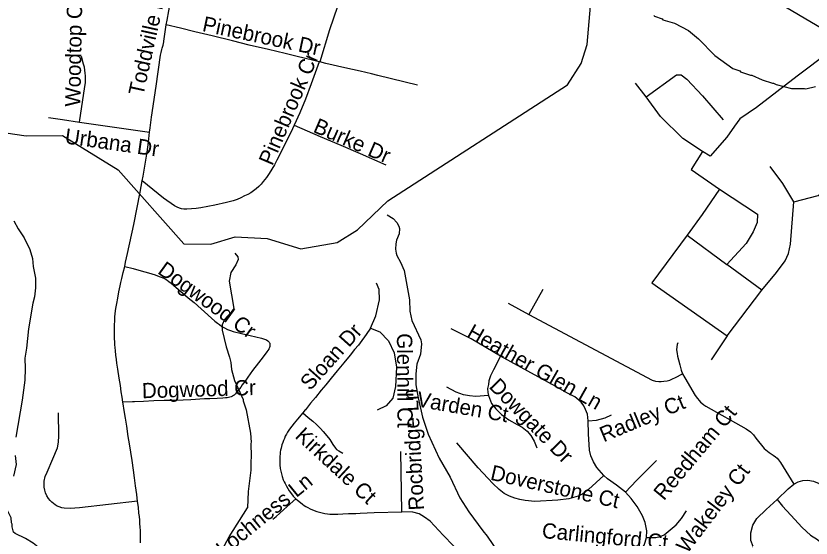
# Model space of a CAD drawing. Extents: x 1383679 to 1536984, y 460658 to 651027.
# Drawn here: x 1423940 to 1428871, y 551353 to 554595 of the extents above; entities that cross this region are included whole.
import ezdxf

# ---------------------------------------------------------------- set-up
doc = ezdxf.new("R2010")
doc.units = 0
for name, color, linetype in [('Exist Hydrographic Creek Single Shore', 7, 'Continuous'), ('Exist Hydrographic Misc Water Feature', 7, 'Continuous'), ('Exist Road Non-System Type 51', 7, 'Continuous'), ('Exist Road Non-System Type 51 Label', 7, 'Continuous'), ('Exist Road Primary NC Attributed', 7, 'Continuous')]:
    doc.layers.add(name, color=color, linetype=linetype)

msp = doc.modelspace()

# ---------------------------------------------------------------- linework, layer by layer
at = {"layer": 'Exist Hydrographic Creek Single Shore'}
msp.add_lwpolyline([(1422450, 554623.3), (1422655.9, 554484.5), (1423219.9, 554322.2), (1423656, 554024.6), (1423819.9, 553876.9), (1424002.9, 553850.2), (1424228, 553852.3), (1424574, 553638.5), (1424982, 553180.6), (1425147.9, 553177.2), (1425299, 553223.4), (1425499, 553212.9), (1425706, 553149.6), (1425931.9, 553187.8), (1426059, 553267.3), (1426246, 553447.3), (1427359.9, 554166.7), (1427445.9, 554299.6), (1427481.9, 554417), (1427502.9, 554656.2)], dxfattribs=at)
at = {"layer": 'Exist Hydrographic Misc Water Feature'}
for points in [[(1427896.6, 554597.8), (1427899.8, 554592.6), (1427946.3, 554576.6), (1427951.2, 554571.4), (1428022.8, 554549.7), (1428109.7, 554503.7), (1428172.6, 554452.3), (1428274.3, 554349.9), (1428384.5, 554269.4), (1428429.7, 554253.9), (1428432, 554248.2), (1428495, 554227), (1428503.5, 554226.6), (1428566.9, 554199.1), (1428630.5, 554177.6), (1428638.5, 554177.5), (1428654.3, 554169), (1428749.7, 554144.8), (1428829.8, 554145), (1428837.7, 554142.7), (1428898.5, 554157.3)], [(1426241.9, 553360.4), (1426279, 553337.3), (1426302.5, 553312.7), (1426314, 553290.4), (1426317.6, 553274.4), (1426316.9, 553242.4), (1426300.1, 553202.8), (1426295.5, 553180.9), (1426294.7, 553147), (1426298.2, 553122.9), (1426301.8, 553106.8), (1426324.9, 553066.3), (1426348.4, 553014.9), (1426379.6, 552833.1), (1426382, 552761.1), (1426394.8, 552704.8), (1426450, 552583.5), (1426455.5, 552559.4), (1426448, 552495.6), (1426426.6, 552432.2), (1426420.8, 552372.3), (1426419.7, 552304.4), (1426433.8, 552224.1), (1426461.1, 552103.5), (1426496.2, 551998.7), (1426563.9, 551849.2), (1426632.3, 551731.6), (1426692.8, 551602.3), (1426749.2, 551515.3)], [(1423926.4, 553322.5), (1423953.2, 553273.9), (1423992, 553217), (1424026.3, 553144.2), (1424043, 553087.9), (1424046.8, 553038.4), (1424062.3, 552967.5), (1424061, 552907.6), (1424055.7, 552851.7), (1424044.8, 552812), (1424017.2, 552652.7), (1424006.4, 552533), (1423995.1, 552469.3), (1423997.5, 552405.2), (1423996, 552333.3), (1423979.2, 552209.8), (1423939, 551978.8)], [(1425297.3, 553122.6), (1425315.5, 553100), (1425319.1, 553081.9), (1425304.4, 553050.3), (1425273.4, 553003), (1425262.1, 552947.3), (1425290.3, 552778.7), (1425275.7, 552755.1), (1425232.7, 552710.1), (1425219.9, 552676.4), (1425219.2, 552644.4), (1425242.8, 552540), (1425265.4, 552475.4), (1425272.6, 552443.3), (1425277.7, 552399.2), (1425296.1, 552330.8), (1425349.1, 552214.4), (1425349.2, 552205.6), (1425368, 552149.2), (1425394.6, 552004.6), (1425399.4, 551948.5), (1425397.2, 551940.6), (1425399.4, 551860.6), (1425395.7, 551827), (1425397, 551775.1), (1425380.4, 551643.1), (1425376.1, 551542)], [(1423935.3, 551866.9), (1423941.7, 551810.1), (1423924.1, 551737.6)], [(1424061.8, 550983.2), (1424063.9, 551008.4), (1424060, 551016.5), (1424059, 551064.5), (1424061.5, 551088.4), (1424092.6, 551135.8), (1424131.4, 551174.9), (1424131.9, 551198.8), (1424097.7, 551279.6), (1424046.5, 551320.7), (1423999.2, 551349.7), (1423935.9, 551381.2), (1423926.1, 551389.4), (1423916.7, 551423.6), (1423917.1, 551439.5), (1423913.3, 551447.6), (1423910, 551479.7), (1423890.9, 551520.1), (1423883.4, 551544.3), (1423881.8, 551571.2)], [(1425043.8, 550756.7), (1425043.6, 550802.5), (1425047.7, 550810.4), (1425053.4, 550890.3), (1425057.6, 550898.2), (1425057.9, 550914.1), (1425062.2, 550922), (1425066.9, 550953.9), (1425096.6, 551033.2), (1425126.8, 551140.5), (1425155.8, 551179.8), (1425181.9, 551224.1), (1425204.2, 551253.5), (1425232.8, 551307.8), (1425261.7, 551361.4), (1425376.1, 551542)], [(1426749.2, 551515.3), (1426834.8, 551398), (1426862.1, 551365.4), (1426928, 551268), (1426933.7, 551251.8), (1426972.2, 551183), (1426989.8, 551128.9), (1426994.9, 551122.5), (1427005.6, 551062.3), (1427026.4, 551009.9), (1427130.3, 550819.6), (1427170.6, 550738.7), (1427205.6, 550690), (1427227.7, 550649.5), (1427232.6, 550645.4), (1427256.2, 550598.1), (1427255.5, 550592.9), (1427296.2, 550532), (1427317.6, 550505.5), (1427327.2, 550487.3), (1427350.6, 550462.8), (1427381.8, 550422.1), (1427462.1, 550342.4)]]:
    msp.add_lwpolyline(points, dxfattribs=at)
at = {"layer": 'Exist Road Non-System Type 51'}
for p, q in [((1425823.8, 554309.2), (1425819.9, 554310.1)), ((1427849.1, 554093.3), (1427782.5, 554177.7)), ((1428103.3, 553234.8), (1428347.5, 553052.7)), ((1428565.1, 552892.7), (1428347.5, 553052.7)), ((1427207, 552895.8), (1427119.9, 552742.1)), ((1428349.8, 552608.4), (1428565.1, 552892.7)), ((1426992.4, 552811.3), (1427119.9, 552742.1)), ((1428349.8, 552608.4), (1428252.1, 552459.6)), ((1426334, 551515.5), (1426327.7, 551890.7))]:
    msp.add_line(p, q, dxfattribs=at)
for points in [[(1424872.5, 554538.7), (1424877.1, 554568.6), (1424887.3, 554626.6), (1424899, 554684.4), (1424912.3, 554741.8), (1424917.4, 554761.9), (1424918.1, 554764.1), (1424926.8, 554788.9), (1424937.8, 554815.4), (1424950.2, 554841.3), (1424963.7, 554866), (1424979, 554889.6), (1424995.5, 554912.4), (1425013.3, 554934.1), (1425032.3, 554954.9), (1425045.9, 554968.2)], [(1425958.2, 554727.8), (1425885.2, 554509.1), (1425823.8, 554309.2)], [(1424768.8, 553874.1), (1424771.7, 553900.2), (1424780.2, 553967.1), (1424809, 554158.9), (1424837.1, 554350.5), (1424840.2, 554368.5), (1424844.9, 554386.1), (1424847.9, 554394.7), (1424852.8, 554413.9), (1424856.3, 554433.5), (1424856.8, 554437.9), (1424872.5, 554538.7)], [(1425819.9, 554310.1), (1425779.1, 554319.3), (1425683.1, 554343.3), (1425609.4, 554361.9), (1425506.9, 554385.8), (1425386, 554413.9), (1425283, 554440.3), (1425156.8, 554470.5), (1425049.1, 554496.2), (1424961.3, 554518), (1424872.5, 554538.7)], [(1429053.3, 554453.9), (1428984.7, 554372.1), (1428784.9, 554221), (1428531.8, 554025.6), (1428428.6, 553955.6), (1428395.3, 553911.2), (1428348.7, 553842.3), (1428244.3, 553724.6), (1428197.7, 553753.5)], [(1424334.6, 553935.8), (1424368.1, 554156.9), (1424370.9, 554178.8), (1424372.1, 554200.9), (1424371.8, 554222.9), (1424370.4, 554240.5), (1424368.3, 554258.9), (1424364.7, 554277), (1424359.6, 554294.8), (1424359.4, 554295.4), (1424346.6, 554342.8)], [(1425819.9, 554310.1), (1425770.4, 554174.2), (1425734.8, 554077.6), (1425699.9, 553993.4), (1425666.1, 553916.9)], [(1426429.2, 554166), (1426184, 554225.5), (1426144.4, 554235.1), (1426075, 554252), (1425980, 554273.1), (1425862.5, 554300.5), (1425823.8, 554309.2)], [(1427849.1, 554093.3), (1428035.6, 554228.8), (1428064.5, 554228.8), (1428100, 554202.2), (1428197.7, 554097.8), (1428326.5, 553948.9)], [(1428197.7, 553753.5), (1428075.6, 553833.4), (1427937.9, 553971.1), (1427849.1, 554093.3)], [(1424141.5, 553964.9), (1424229.3, 553951.8), (1424334.6, 553935.8)], [(1424334.6, 553935.8), (1424378.4, 553929.2), (1424768.8, 553874.1)], [(1425666.1, 553916.9), (1425655.5, 553893), (1425606.2, 553791.6), (1425557.3, 553699.5), (1425543.2, 553671), (1425527.9, 553643.6), (1425511.2, 553617), (1425493.3, 553591.2), (1425474, 553566.3), (1425461.3, 553551.1), (1425446.5, 553535.9), (1425430.6, 553521.8), (1425413.8, 553508.9), (1425396, 553497.2), (1425377.5, 553486.8), (1425358.1, 553477.7), (1425357.3, 553477.3), (1425334.2, 553465.7), (1425311, 553455.7), (1425287.2, 553447.2), (1425262.9, 553440.1), (1425245.5, 553436), (1425174.2, 553419.8), (1425086, 553404.5), (1425057.5, 553400), (1425029, 553397), (1425000.3, 553395.7), (1424995.3, 553395.6), (1424981.1, 553396.2), (1424967.2, 553398.2), (1424953.6, 553401.7), (1424940.5, 553406.6), (1424927.8, 553412.9), (1424924, 553415.2), (1424854.3, 553463.9), (1424723.3, 553570.7)], [(1424723.3, 553570.7), (1424729, 553600.2), (1424742, 553674.2), (1424753.4, 553748.5), (1424761.9, 553812), (1424768.8, 553874.1)], [(1425666.1, 553916.9), (1425825.8, 553847), (1425955.1, 553792.8), (1426075, 553741.2), (1426234.5, 553670.6)], [(1428197.7, 553753.5), (1428126.6, 553642.4), (1428303.1, 553519.1)], [(1428763.8, 553440.3), (1428914.8, 553480.3), (1428961.4, 553518), (1429063.5, 553664.6), (1429127.9, 553755.7)], [(1428763.8, 553440.3), (1428695, 553553.6), (1428617.3, 553660.2)], [(1424614.8, 553039.3), (1424620.4, 553066), (1424632.8, 553119.5), (1424671.6, 553299.2), (1424709.5, 553500.2), (1424723.3, 553570.7)], [(1428303.1, 553519.1), (1428194.4, 553361.4), (1428103.3, 553234.8)], [(1428303.1, 553519.1), (1428538.5, 553363.6), (1428536.3, 553312.5), (1428511.8, 553254.8), (1428467.4, 553181.5), (1428347.5, 553052.7)], [(1428565.1, 552892.7), (1428656.1, 553001.6), (1428709.4, 553074.9), (1428731.6, 553119.3), (1428742.7, 553177.1), (1428763.8, 553440.3)], [(1428103.3, 553234.8), (1427883.5, 552937.2), (1428349.8, 552608.4)], [(1424603.8, 552196.2), (1424598.8, 552227.3), (1424593.7, 552262), (1424588.2, 552300.6), (1424581.2, 552345.5), (1424572.6, 552402.2), (1424566.7, 552438.9), (1424563.8, 552461.1), (1424560.3, 552489.6), (1424556.9, 552516.2), (1424555.1, 552535.5), (1424553.7, 552552.7), (1424552.9, 552570.5), (1424551.4, 552591.9), (1424550.8, 552612.2), (1424550.8, 552633.1), (1424551.1, 552655), (1424551.4, 552679), (1424552.6, 552699.4), (1424554.3, 552724.4), (1424556.3, 552747.2), (1424560.4, 552777.9), (1424565.7, 552809.9), (1424571.3, 552842.5), (1424579, 552881.7), (1424586.7, 552918.7), (1424591.2, 552940.4), (1424596.6, 552965.2), (1424604.7, 553001.9), (1424614.8, 553039.2), (1424614.8, 553039.3)], [(1424614.8, 553039.3), (1424666.4, 553026.7), (1424716.3, 553012.5), (1424762, 552999.4), (1424803.6, 552987.2), (1424828, 552978.1), (1424847.4, 552970.5), (1424864.9, 552961.7), (1424878, 552953.7), (1424889, 552946.2), (1424902.4, 552936.2), (1424917.6, 552923), (1424934.4, 552909), (1424960, 552886.3), (1425009, 552844.1), (1425046.3, 552815.2), (1425152.5, 552718.8), (1425173.8, 552700.8), (1425189.3, 552688.3), (1425201.4, 552679.2), (1425217.1, 552667.7), (1425232.7, 552657.8), (1425251.5, 552648.2), (1425271.4, 552641.5), (1425288.1, 552636.7), (1425338.6, 552623.5), (1425392.9, 552610.5), (1425462.4, 552593.5), (1425486.8, 552586.2), (1425494.5, 552583.1), (1425503, 552577.6), (1425509.3, 552571.3), (1425511.3, 552568.6), (1425512.7, 552565.5), (1425513.7, 552562.9), (1425514.9, 552557.9), (1425515.4, 552552), (1425515.1, 552547.5), (1425514.3, 552542.6), (1425512.6, 552537.4), (1425510.9, 552532.8), (1425508.9, 552528.5), (1425507.6, 552525.6), (1425496.6, 552509.3), (1425474, 552479.2), (1425444.5, 552442.1), (1425406.7, 552393.8), (1425377.5, 552352.5), (1425360.7, 552328.2), (1425344, 552305.1), (1425334, 552290.6), (1425306.7, 552254), (1425301.9, 552248.9), (1425292.7, 552240.7), (1425288.3, 552237.7), (1425282.4, 552234.5), (1425275.1, 552231), (1425265.6, 552227.6), (1425250.6, 552224.3), (1425239.3, 552223.1), (1425222.3, 552222.1), (1425188.4, 552220.4), (1425141.6, 552217.9), (1425109.5, 552216.9), (1425023.9, 552212.2), (1424929.9, 552208.2), (1424859.1, 552207.1), (1424796.1, 552204.7), (1424731.2, 552201.5), (1424676, 552199.2), (1424663.7, 552198.9), (1424603.8, 552196.2)], [(1426139.3, 552655.8), (1426172.5, 552733.2), (1426194.6, 552832.8), (1426191.8, 552896.4), (1426175.2, 552935.1)], [(1427119.9, 552742.1), (1427885.4, 552334.4), (1427905.2, 552328), (1427926.9, 552325.7), (1427942, 552325.7), (1427957.8, 552327.4), (1427977.6, 552330.3), (1427994, 552334.4), (1428011.5, 552341.4), (1428030.1, 552349.6), (1428073.9, 552373.5)], [(1426139.3, 552655.8), (1426111.7, 552617.1), (1426075, 552565.5), (1426063.6, 552551.5), (1426040.1, 552523.7), (1426011.7, 552488.2), (1425972.5, 552442), (1425932.5, 552392.2), (1425894.2, 552346.2), (1425860.9, 552304.4), (1425833, 552271.1), (1425797.4, 552226.5), (1425767.4, 552191.3), (1425735.2, 552150.1), (1425734.5, 552149), (1425719.4, 552131.2)], [(1426139.3, 552655.8), (1426197.3, 552633.7), (1426249.8, 552578.4), (1426285.8, 552503.7), (1426299.6, 552415.2), (1426294.1, 552293.5), (1426277.5, 552221.6), (1426236, 552174.6), (1426180.8, 552146.9)], [(1426945, 552482.4), (1426763.5, 552589.5), (1426639.2, 552651.7)], [(1428044.1, 552566.2), (1428040.6, 552554.5), (1428038.4, 552541.1), (1428037.1, 552522.4), (1428040.6, 552498.4), (1428043, 552482.7), (1428048.9, 552459.3), (1428057, 552428.4), (1428066, 552396.4), (1428073.9, 552373.5)], [(1426945, 552482.4), (1426900.6, 552396.8), (1426882.8, 552360.2), (1426872.8, 552329.1), (1426869.5, 552306.9), (1426865.1, 552281.3), (1426867.3, 552258), (1426869.5, 552238)], [(1427488.9, 552080.3), (1427483.4, 552122.5), (1427472.3, 552152.5), (1427462.3, 552174.7), (1427445.6, 552196.9), (1427406.2, 552230.8), (1427356.3, 552255.2), (1427287.4, 552295.2), (1427177.5, 552354.1), (1426945, 552482.4)], [(1428073.9, 552373.5), (1428087.9, 552348.8), (1428152.1, 552239.2), (1428166.1, 552220.6), (1428176.1, 552206.6), (1428185.4, 552196.7), (1428192.5, 552190.1), (1428204.8, 552180.2), (1428217.6, 552172.1), (1428468, 552031.4), (1428494.2, 552012.1), (1428505.4, 552003), (1428513.5, 551994.2), (1428528.4, 551974.2), (1428580.1, 551909.4), (1428609.9, 551884.9), (1428635.6, 551868.6), (1428649.6, 551858.1), (1428659.5, 551849.2), (1428668.9, 551838.8), (1428681.6, 551822.4), (1428764.6, 551687)], [(1426869.5, 552238), (1426792.3, 552231.9), (1426752.4, 552236.4), (1426715.7, 552243), (1426670.2, 552258.6), (1426612.5, 552290.8)], [(1424712.1, 551322.9), (1424712.4, 551357.7), (1424712.4, 551379.8), (1424711.9, 551399.6), (1424710.8, 551420.2), (1424709.3, 551442.8), (1424707.9, 551463.8), (1424705.7, 551488.2), (1424703.2, 551507.4), (1424699.6, 551544.9), (1424694.9, 551580.3), (1424690.2, 551623.4), (1424682.2, 551678.6), (1424675.3, 551727.8), (1424668.4, 551774.8), (1424659.9, 551834.9), (1424652.1, 551887), (1424644.2, 551938.5), (1424637.1, 551983.6), (1424627.3, 552048.1), (1424619.1, 552096.8), (1424611.7, 552144.6), (1424605.4, 552186.4), (1424603.8, 552196.2)], [(1426869.5, 552238), (1426890, 552189.7), (1426915.6, 552155.3), (1426951.1, 552120.8), (1426996.6, 552086.4), (1427048.8, 552058.7), (1427079.9, 552042), (1427109.3, 552017), (1427132.6, 551990.3), (1427153.7, 551954.8), (1427169.2, 551913.7)], [(1424694.1, 551583.2), (1424333.6, 551540.4), (1424275.9, 551536.5), (1424238.4, 551539.1), (1424223.9, 551541.8), (1424209.1, 551546.2), (1424195, 551552.2), (1424183.2, 551559.2), (1424162.5, 551575.4), (1424151.6, 551586.5), (1424142.4, 551598.1), (1424131.4, 551616.2), (1424124.2, 551633.1), (1424119.6, 551651), (1424115.9, 551669.4), (1424114.6, 551688.9), (1424115.9, 551705.7), (1424122.2, 551734.9), (1424133.4, 551763.4), (1424168.4, 551844.8), (1424196.9, 551912.5), (1424203.4, 551948.8), (1424205.9, 551987.8), (1424204, 552131.7)], [(1425719.4, 552131.2), (1425686.5, 552092.4), (1425665.9, 552066.6), (1425650.3, 552047.3), (1425637.5, 552030), (1425624.5, 552011), (1425617.3, 551998.2), (1425610.5, 551985.1), (1425604.6, 551971.9), (1425598.9, 551959.5), (1425594.2, 551945.8), (1425589.5, 551932.6), (1425587, 551922.2), (1425583.9, 551910.4), (1425581.5, 551899.1), (1425579.5, 551887.2), (1425578, 551874.5), (1425576.7, 551861), (1425576, 551843), (1425575.9, 551824.6), (1425576.9, 551808.2), (1425579.6, 551785.8), (1425582.7, 551768.1), (1425586.6, 551751.5), (1425591.1, 551734.8), (1425597.8, 551715.8), (1425603, 551702.8), (1425608.7, 551691.4), (1425617.3, 551674.9), (1425634.8, 551646.2), (1425648, 551627.9), (1425660.1, 551614.1), (1425672.4, 551601.1), (1425676.1, 551597.7)], [(1425719.4, 552131.2), (1425752.6, 552101.7), (1425780.5, 552078.9), (1425803.6, 552059.2), (1425829.1, 552034.2), (1425846.1, 552015), (1425868.6, 551988.3), (1425886.6, 551964.2), (1425904.8, 551934.9), (1425920.9, 551910.7), (1425928.5, 551903.5), (1425942.4, 551894.2), (1425967.8, 551880.4)], [(1427488.9, 552080.3), (1427541.1, 552085.9), (1427594.4, 552100.3), (1427633.2, 552118.1)], [(1427585.5, 551742.7), (1427541.6, 551792.1), (1427520.5, 551827.6), (1427505, 551863.2), (1427497.2, 551898.7), (1427490, 552000.3), (1427488.9, 552080.3)], [(1427585.5, 551742.7), (1427490, 551653.8), (1427455.6, 551627.2), (1427425.6, 551612.7), (1427369, 551596.1), (1427300.2, 551588.3), (1427157.6, 551581.1), (1427098.7, 551586.6), (1427064.3, 551592.2), (1427033.2, 551600), (1427000.5, 551613.9), (1426968.3, 551630.5), (1426936.1, 551654.9), (1426897.2, 551691.6), (1426807.3, 551789.3), (1426673.6, 551945.4)], [(1427719.8, 551638.3), (1427787.5, 551710.5), (1427911.3, 551835.4)], [(1427719.8, 551638.3), (1427663.2, 551682.7), (1427608.8, 551720.5), (1427585.5, 551742.7)], [(1428764.6, 551687), (1428791.1, 551703.2), (1428818.9, 551711.7), (1428849.9, 551712.4), (1428886.1, 551706.3), (1428921, 551691.2), (1428956.6, 551670.6), (1429072.4, 551586.1), (1429177.4, 551511.2)], [(1428660.9, 551592.2), (1428729.6, 551659.8), (1428764.6, 551687)], [(1427849.7, 551357.3), (1427851.3, 551397.8), (1427841.4, 551450), (1427824.7, 551491.1), (1427792.5, 551550), (1427754.2, 551599.4), (1427719.8, 551638.3)], [(1425532.1, 551470.1), (1425552.9, 551488.1), (1425622.1, 551548.5), (1425676.1, 551597.7)], [(1425676.1, 551597.7), (1425686.5, 551588.1), (1425703.7, 551573.4), (1425716.6, 551564), (1425727.3, 551556.2), (1425738, 551549.8), (1425749.3, 551543.4), (1425765.6, 551535), (1425789.3, 551524.2), (1425805.9, 551518.4), (1425822, 551513.8), (1425839.5, 551509.4), (1425855.5, 551506.3), (1425871.6, 551503.7), (1425885.7, 551502.4), (1425896, 551501.8), (1425907.2, 551501.5), (1425919.2, 551501.7), (1425936.3, 551502.3), (1425967.9, 551503.5), (1426003.3, 551504.9), (1426047.1, 551506.3), (1426075, 551507.3), (1426161.3, 551511), (1426334, 551515.5)], [(1429027.8, 551163.6), (1428949.8, 551126.7), (1428905.9, 551103.2), (1428866, 551087.6), (1428816.6, 551079.8), (1428786.4, 551086.3), (1428757.4, 551098.4), (1428722.4, 551121.3), (1428537.6, 551260.2), (1428511.1, 551300), (1428497.9, 551338.7), (1428497.9, 551385.8), (1428509.9, 551432.8), (1428535.2, 551473.8), (1428593.1, 551530.6), (1428660.9, 551592.2)], [(1428660.9, 551592.2), (1428693.4, 551551.1), (1428745.4, 551495.6), (1428815.4, 551419.5), (1428867.2, 551371.2), (1428910.6, 551344.7), (1428942.1, 551318.2), (1428971, 551284.3), (1429027.8, 551163.6)], [(1426717.1, 551237.9), (1426590, 551372.2), (1426509.4, 551458.2), (1426473.6, 551483.2), (1426439.6, 551502.9), (1426400.2, 551513.7), (1426334, 551515.5)], [(1427849.7, 551357.3), (1427908.5, 551357.3), (1427934, 551362.8), (1427959.6, 551374), (1428033.4, 551435.6), (1428066.7, 551474.5), (1428097.8, 551523.3)], [(1427777.5, 551222.9), (1427809.7, 551270.7), (1427835.3, 551309.5), (1427841.9, 551328.4), (1427849.7, 551357.3)]]:
    msp.add_lwpolyline(points, dxfattribs=at)
at = {"layer": 'Exist Road Primary NC Attributed'}
msp.add_lwpolyline([(1427791.7, 555196.4), (1429570.9, 554144.9)], dxfattribs=at)

# ---------------------------------------------------------------- texts
at = {"layer": 'Exist Road Non-System Type 51 Label'}
for s, rotation, p in [('Toddville Rd', 77.5919, (1424729.3, 554095.1)), ('Woodtop Ct', 88.9397, (1424339.4, 554030.9)), ('Pinebrook Dr', 348.0442, (1425090.8, 554501.3)), ('Pinebrook Cr', 66.992, (1425529.3, 553660.5)), ('Burke Dr', 336.6154, (1425777.1, 553876.5)), ('Urbana Dr', 351.8708, (1424239.4, 553803.8)), ('Dogwood Cr', 324.1934, (1424812.9, 553000.3)), ('Sloan Dr', 48.2166, (1425764.6, 552264.1)), ('Heather Glen Ln', 330.5247, (1426728.7, 552604.7)), ('Glenhill Ct', 270.3103, (1426302.6, 552624.6)), ('Dowgate Dr', 314.2663, (1426868.9, 552289.1)), ('Dogwood Cr', 1.6376, (1424722.9, 552221.1)), ('Rocbridge Ln', 93.1369, (1426471.2, 551527.6)), ('Varden Ct', 350.0045, (1426420.3, 552171.1)), ('Radley Ct', 22.621, (1427584.2, 551947.4)), ('Reedham Ct', 50.1955, (1427958.1, 551581.3)), ('Kirkdale Ct', 317.1975, (1425665.4, 551979.8)), ('Doverstone Ct', 347.2982, (1426876.9, 551716.1)), ('Wakeley Ct', 52.6907, (1428102.4, 551252)), ('Lochness Ln', 39.1447, (1425229.8, 551235.7)), ('Carlingford Ct', 354.4882, (1427198.6, 551354.4))]:
    msp.add_text(s, height=95, rotation=rotation, dxfattribs=at).set_placement(p)

doc.saveas('drawing.dxf')
